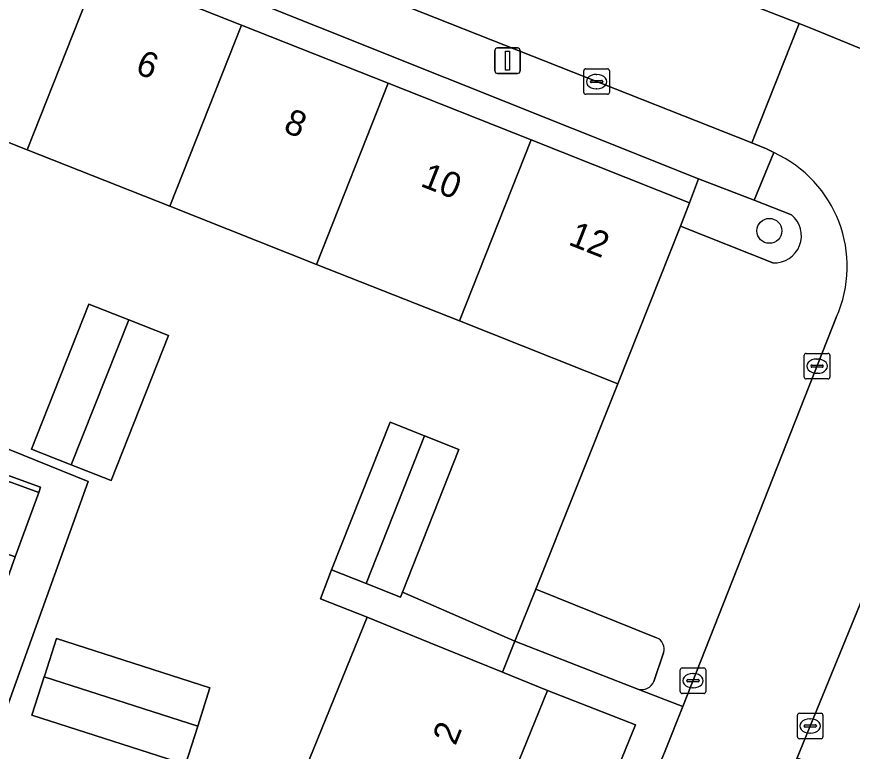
# Model space of a CAD drawing. Extents: x 162803 to 163818, y 381639 to 382475.
# Drawn here: x 163270.75 to 163303.48, y 382091.64 to 382120.41 of the extents above; entities that cross this region are included whole.
import ezdxf

# ---------------------------------------------------------------- set-up
doc = ezdxf.new("R2010")
doc.units = 0
for name, color, linetype in [('IMGEO_Boom', 7, 'Continuous'), ('IMGEO_Erf', 7, 'Continuous'), ('IMGEO_Groenvoorziening', 7, 'Continuous'), ('IMGEO_Kolk', 7, 'Continuous'), ('IMGEO_Lichtmast', 7, 'Continuous'), ('IMGEO_Pand', 7, 'Continuous'), ('IMGEO_Pand_nummerreeks', 7, 'Continuous'), ('IMGEO_Parkeervlak_open', 7, 'Continuous'), ('IMGEO_Rijbaan_lokaal_open', 7, 'Continuous'), ('IMGEO_Voetpad_open', 7, 'Continuous')]:
    doc.layers.add(name, color=color, linetype=linetype)

msp = doc.modelspace()

# ---------------------------------------------------------------- linework, layer by layer
at = {"layer": 'IMGEO_Boom'}
msp.add_circle((163300.229, 382112.027), 0.489, dxfattribs=at)
at = {"layer": 'IMGEO_Erf'}
for points in [[(163262.321, 382126.907), (163268.194, 382124.581), (163273.965, 382122.295), (163279.552, 382120.082), (163285.299, 382117.806), (163290.896, 382115.589), (163297.106, 382113.129), (163297.458, 382114.069), (163262.701, 382127.953)], [(163272.886, 382102.865), (163271.325, 382103.483), (163273.573, 382109.161), (163275.135, 382108.543), (163276.696, 382107.925), (163274.448, 382102.246)], [(163271.346, 382093.059), (163271.827, 382094.558), (163271.85, 382094.628), (163272.309, 382096.058), (163278.319, 382094.128), (163277.837, 382092.629), (163277.356, 382091.13)]]:
    msp.add_lwpolyline(points, close=True, dxfattribs=at)
for points in [[(163281.896, 382090.541), (163284.479, 382096.892), (163282.649, 382097.616), (163283.085, 382098.751), (163285.375, 382104.536), (163286.722, 382104.003), (163288.068, 382103.47), (163285.855, 382097.879), (163290.261, 382095.951), (163291.079, 382097.994), (163294.298, 382106.038), (163288.088, 382108.497), (163282.49, 382110.715), (163276.744, 382112.991), (163271.157, 382115.203), (163265.386, 382117.489), (163259.513, 382119.815), (163257.147, 382113.465), (163256.257, 382111.077), (163255.652, 382109.452), (163273.542, 382102.209), (163264.542, 382077.185)], [(163263.061, 382077.818), (163270.692, 382099.257), (163264.753, 382101.415), (163265.671, 382103.942), (163271.61, 382101.784), (163271.679, 382101.987), (163247.759, 382110.658), (163228.176, 382050.033)], [(163271.043, 382033.994), (163294.991, 382092.68), (163291.538, 382094.021), (163288.955, 382087.669), (163286.596, 382081.871), (163284.277, 382076.17), (163281.998, 382070.565), (163279.759, 382065.061)]]:
    msp.add_lwpolyline(points, dxfattribs=at)
at = {"layer": 'IMGEO_Groenvoorziening'}
msp.add_lwpolyline([(163317.167, 382113.689), (163318.309, 382116.644), (163298.022, 382124.8), (163296.895, 382121.91), (163301.391, 382120.142), (163301.987, 382119.908)], close=True, dxfattribs=at)
for points in [[(163301.094, 382112.658), (163299.627, 382113.234), (163297.458, 382114.069), (163297.106, 382113.129), (163296.744, 382112.215), (163300.365, 382110.775)], [(163295.814, 382096.094), (163291.079, 382097.994), (163290.261, 382095.951), (163295.083, 382094.079)], [(163295.705, 382094.383), (163296.087, 382095.502)]]:
    msp.add_lwpolyline(points, dxfattribs=at)
for centre, radius, start, end in [((163300.422, 382111.836), 1.062, 266.9454, 50.7269), ((163295.614, 382095.643), 0.493, 343.3999, 66.1135), ((163295.227, 382094.573), 0.515, 253.8041, 338.2897)]:
    msp.add_arc(centre, radius, start, end, dxfattribs=at)
at = {"layer": 'IMGEO_Kolk'}
for p, q in [((163292.96, 382117.448), (163292.96, 382118.3)), ((163293.035, 382118.374), (163293.887, 382118.374)), ((163293.961, 382118.3), (163293.961, 382117.448)), ((163293.262, 382117.917), (163293.66, 382117.917)), ((163293.448, 382118.154), (163293.473, 382118.154)), ((163293.219, 382117.868), (163293.219, 382117.88)), ((163293.657, 382117.831), (163293.259, 382117.831)), ((163293.471, 382117.594), (163293.446, 382117.594)), ((163293.703, 382117.88), (163293.703, 382117.868)), ((163293.887, 382117.374), (163293.035, 382117.374)), ((163301.597, 382106.301), (163301.597, 382107.153)), ((163301.672, 382107.227), (163302.524, 382107.227)), ((163302.598, 382107.153), (163302.598, 382106.301)), ((163301.899, 382106.77), (163302.297, 382106.77)), ((163302.085, 382107.007), (163302.11, 382107.007)), ((163301.856, 382106.721), (163301.856, 382106.733)), ((163302.294, 382106.684), (163301.896, 382106.684)), ((163302.108, 382106.447), (163302.083, 382106.447)), ((163302.34, 382106.733), (163302.34, 382106.721)), ((163302.524, 382106.227), (163301.672, 382106.227)), ((163296.738, 382093.982), (163296.738, 382094.834)), ((163296.813, 382094.908), (163297.665, 382094.908)), ((163297.226, 382094.688), (163297.251, 382094.688)), ((163297.739, 382094.834), (163297.739, 382093.982)), ((163296.997, 382094.402), (163296.997, 382094.414)), ((163297.435, 382094.365), (163297.037, 382094.365)), ((163297.04, 382094.451), (163297.438, 382094.451)), ((163297.481, 382094.414), (163297.481, 382094.402)), ((163297.249, 382094.128), (163297.224, 382094.128)), ((163297.665, 382093.908), (163296.813, 382093.908)), ((163301.327, 382092.209), (163301.327, 382093.061)), ((163301.402, 382093.135), (163302.254, 382093.135)), ((163302.328, 382093.061), (163302.328, 382092.209)), ((163301.815, 382092.915), (163301.84, 382092.915)), ((163301.586, 382092.629), (163301.586, 382092.641)), ((163302.024, 382092.592), (163301.626, 382092.592)), ((163301.629, 382092.678), (163302.027, 382092.678)), ((163302.07, 382092.641), (163302.07, 382092.629)), ((163302.254, 382092.135), (163301.402, 382092.135)), ((163301.838, 382092.355), (163301.813, 382092.355))]:
    msp.add_line(p, q, dxfattribs=at)
for points in [[(163292.96, 382117.448), (163292.96, 382118.3)], [(163293.035, 382118.374), (163293.887, 382118.374)], [(163293.961, 382118.3), (163293.961, 382117.448)], [(163293.887, 382117.374), (163293.035, 382117.374)], [(163301.597, 382106.301), (163301.597, 382107.153)], [(163301.672, 382107.227), (163302.524, 382107.227)], [(163302.598, 382107.153), (163302.598, 382106.301)], [(163302.524, 382106.227), (163301.672, 382106.227)], [(163296.738, 382093.982), (163296.738, 382094.834)], [(163296.813, 382094.908), (163297.665, 382094.908)], [(163297.739, 382094.834), (163297.739, 382093.982)], [(163297.665, 382093.908), (163296.813, 382093.908)], [(163301.327, 382092.209), (163301.327, 382093.061)], [(163301.402, 382093.135), (163302.254, 382093.135)], [(163302.328, 382093.061), (163302.328, 382092.209)], [(163302.254, 382092.135), (163301.402, 382092.135)]]:
    msp.add_lwpolyline(points, dxfattribs=at)
for centre, radius, start, end in [((163293.037, 382118.298), 0.0765, 91.552, 178.448), ((163293.037, 382118.298), 0.0765, 91.552, 178.448), ((163293.885, 382118.298), 0.0765, 1.552, 88.448), ((163293.885, 382118.298), 0.0765, 1.552, 88.448), ((163293.259, 382117.877), 0.0403, 85.8775, 175.7526), ((163293.664, 382117.879), 0.0386, 1.7309, 96.639), ((163293.256, 382117.867), 0.0366, 178.938, 274.7102), ((163293.66, 382117.874), 0.043, 264.8664, 352.4533), ((163293.037, 382117.45), 0.0765, 181.552, 268.448), ((163293.037, 382117.45), 0.0765, 181.552, 268.448), ((163293.885, 382117.45), 0.0765, 271.552, 358.448), ((163293.885, 382117.45), 0.0765, 271.552, 358.448), ((163301.674, 382107.151), 0.0765, 91.552, 178.448), ((163301.674, 382107.151), 0.0765, 91.552, 178.448), ((163302.522, 382107.151), 0.0765, 1.552, 88.448), ((163302.522, 382107.151), 0.0765, 1.552, 88.448), ((163301.896, 382106.73), 0.0403, 85.8775, 175.7526), ((163302.301, 382106.732), 0.0386, 1.7309, 96.639), ((163301.893, 382106.72), 0.0366, 178.938, 274.7102), ((163302.297, 382106.727), 0.043, 264.8664, 352.4533), ((163301.674, 382106.303), 0.0765, 181.552, 268.448), ((163301.674, 382106.303), 0.0765, 181.552, 268.448), ((163302.522, 382106.303), 0.0765, 271.552, 358.448), ((163302.522, 382106.303), 0.0765, 271.552, 358.448), ((163296.815, 382094.832), 0.0765, 91.552, 178.448), ((163296.815, 382094.832), 0.0765, 91.552, 178.448), ((163297.663, 382094.832), 0.0765, 1.552, 88.448), ((163297.663, 382094.832), 0.0765, 1.552, 88.448), ((163297.037, 382094.411), 0.0403, 85.8775, 175.7526), ((163297.034, 382094.401), 0.0366, 178.938, 274.7102), ((163297.438, 382094.408), 0.043, 264.8664, 352.4533), ((163297.442, 382094.413), 0.0386, 1.7309, 96.639), ((163296.815, 382093.984), 0.0765, 181.552, 268.448), ((163296.815, 382093.984), 0.0765, 181.552, 268.448), ((163297.663, 382093.984), 0.0765, 271.552, 358.448), ((163297.663, 382093.984), 0.0765, 271.552, 358.448), ((163301.404, 382093.059), 0.0765, 91.552, 178.448), ((163301.404, 382093.059), 0.0765, 91.552, 178.448), ((163302.252, 382093.059), 0.0765, 1.552, 88.448), ((163302.252, 382093.059), 0.0765, 1.552, 88.448), ((163301.626, 382092.638), 0.0403, 85.8775, 175.7526), ((163301.623, 382092.628), 0.0366, 178.938, 274.7102), ((163302.027, 382092.635), 0.043, 264.8664, 352.4533), ((163302.031, 382092.64), 0.0386, 1.7309, 96.639), ((163301.404, 382092.211), 0.0765, 181.552, 268.448), ((163301.404, 382092.211), 0.0765, 181.552, 268.448), ((163302.252, 382092.211), 0.0765, 271.552, 358.448), ((163302.252, 382092.211), 0.0765, 271.552, 358.448)]:
    msp.add_arc(centre, radius, start, end, dxfattribs=at)
for centre, major_axis, ratio, start_param, end_param in [((163293.447, 382117.874), (-0.387, 0.002), 0.722429, 4.712389, 7.853982), ((163293.472, 382117.874), (-0.39, 0.002), 0.717154, 1.570796, 4.712389), ((163302.084, 382106.727), (-0.387, 0.002), 0.722429, 4.712389, 7.853982), ((163302.109, 382106.727), (-0.39, 0.002), 0.717154, 1.570796, 4.712389), ((163297.225, 382094.408), (-0.387, 0.002), 0.722429, 4.712389, 7.853982), ((163297.25, 382094.408), (-0.39, 0.002), 0.717154, 1.570796, 4.712389), ((163301.814, 382092.635), (-0.387, 0.002), 0.722429, 4.712389, 7.853982), ((163301.839, 382092.635), (-0.39, 0.002), 0.717154, 1.570796, 4.712389)]:
    msp.add_ellipse(centre, major_axis=major_axis, ratio=ratio, start_param=start_param, end_param=end_param, dxfattribs=at)
at = {"layer": 'IMGEO_Lichtmast'}
for p, q in [((163289.479, 382118.289), (163289.479, 382119.089)), ((163289.479, 382119.089), (163289.479, 382118.289)), ((163289.579, 382119.189), (163290.369, 382119.189)), ((163290.369, 382119.189), (163289.579, 382119.189)), ((163290.469, 382119.089), (163290.469, 382118.289)), ((163290.469, 382118.289), (163290.469, 382119.089)), ((163290.369, 382118.189), (163289.579, 382118.189)), ((163289.579, 382118.189), (163290.369, 382118.189))]:
    msp.add_line(p, q, dxfattribs=at)
msp.add_lwpolyline([(163289.899, 382119.064), (163290.049, 382119.064), (163290.049, 382118.314), (163289.899, 382118.314), (163289.899, 382119.064)], dxfattribs=at)
for centre, start, end in [((163289.579, 382119.089), 90, 180), ((163289.579, 382119.089), 90, 180), ((163290.369, 382119.089), 0, 90), ((163290.369, 382119.089), 360, 90), ((163289.579, 382118.289), 180, 270), ((163289.579, 382118.289), 180, 270), ((163290.369, 382118.289), 270, 0), ((163290.369, 382118.289), 270, 0)]:
    msp.add_arc(centre, 0.1, start, end, dxfattribs=at)
at = {"layer": 'IMGEO_Pand'}
for points in [[(163271.157, 382115.203), (163273.965, 382122.295), (163268.194, 382124.581), (163265.386, 382117.489)], [(163276.744, 382112.991), (163279.552, 382120.082), (163273.965, 382122.295), (163271.157, 382115.203)], [(163276.744, 382112.991), (163282.49, 382110.715), (163285.299, 382117.806), (163279.552, 382120.082)], [(163290.896, 382115.589), (163285.299, 382117.806), (163282.49, 382110.715), (163288.088, 382108.497)], [(163290.896, 382115.589), (163288.088, 382108.497), (163294.298, 382106.038), (163296.744, 382112.215), (163297.106, 382113.129)], [(163275.135, 382108.543), (163273.573, 382109.161), (163271.325, 382103.483), (163272.886, 382102.865)], [(163275.135, 382108.543), (163272.886, 382102.865), (163274.448, 382102.246), (163276.696, 382107.925)], [(163286.722, 382104.003), (163285.375, 382104.536), (163283.085, 382098.751), (163284.431, 382098.218)], [(163271.61, 382101.784), (163265.671, 382103.942), (163264.753, 382101.415), (163270.692, 382099.257)], [(163288.068, 382103.47), (163286.722, 382104.003), (163284.431, 382098.218), (163285.778, 382097.685), (163285.855, 382097.879)], [(163288.955, 382087.669), (163291.538, 382094.021), (163289.776, 382094.738), (163286.907, 382095.906), (163284.479, 382096.892), (163281.896, 382090.541)], [(163272.309, 382096.058), (163271.85, 382094.628), (163271.827, 382094.558), (163277.837, 382092.629), (163278.319, 382094.128)], [(163271.827, 382094.558), (163271.346, 382093.059), (163277.356, 382091.13), (163277.837, 382092.629)]]:
    msp.add_lwpolyline(points, close=True, dxfattribs=at)
at = {"layer": 'IMGEO_Parkeervlak_open'}
for points in [[(163300.4, 382115.092), (163299.627, 382113.234), (163301.094, 382112.658)], [(163300.365, 382110.775), (163296.744, 382112.215), (163294.298, 382106.038), (163291.079, 382097.994), (163295.814, 382096.094)], [(163295.083, 382094.079), (163296.839, 382093.397), (163302.849, 382108.632)], [(163307.589, 382106.686), (163301.319, 382091.39), (163304.065, 382090.247)], [(163296.087, 382095.502), (163295.705, 382094.383)]]:
    msp.add_lwpolyline(points, dxfattribs=at)
for centre, radius, start, end in [((163298.376, 382110.63), 4.899, 335.9273, 65.5964), ((163300.422, 382111.836), 1.062, 266.9454, 50.7269), ((163295.614, 382095.643), 0.493, 343.3999, 66.1135), ((163295.227, 382094.573), 0.515, 253.8041, 338.2897)]:
    msp.add_arc(centre, radius, start, end, dxfattribs=at)
at = {"layer": 'IMGEO_Rijbaan_lokaal_open'}
msp.add_lwpolyline([(163296.895, 382121.91), (163295.011, 382122.65), (163286.258, 382125.93), (163284.477, 382121.434), (163299.538, 382115.468), (163301.391, 382120.142)], close=True, dxfattribs=at)
for points in [[(163314.353, 382108.821), (163314.573, 382108.734), (163315.105, 382108.523), (163317.167, 382113.689), (163301.987, 382119.908), (163301.391, 382120.142), (163299.538, 382115.468), (163300.116, 382115.239), (163300.4, 382115.092)], [(163302.849, 382108.632), (163296.839, 382093.397), (163296.148, 382091.668), (163295.838, 382090.907), (163298.799, 382089.805), (163299.033, 382090.381), (163299.252, 382090.927)], [(163299.871, 382091.192), (163301.036, 382090.711), (163301.319, 382091.39), (163307.589, 382106.686)]]:
    msp.add_lwpolyline(points, dxfattribs=at)
msp.add_arc((163298.376, 382110.63), 4.899, 335.9273, 65.5964, dxfattribs=at)
at = {"layer": 'IMGEO_Voetpad_open'}
for points in [[(163281.92, 382122.447), (163261.931, 382130.364), (163261.477, 382130.544), (163260.781, 382128.695), (163262.701, 382127.953), (163297.458, 382114.069), (163299.627, 382113.234), (163300.4, 382115.092), (163300.116, 382115.239), (163299.538, 382115.468), (163284.477, 382121.434)], [(163255.652, 382109.452), (163248.285, 382112.285), (163247.759, 382110.658), (163271.679, 382101.987), (163271.61, 382101.784), (163270.692, 382099.257), (163263.061, 382077.818), (163263.496, 382076.874), (163264.542, 382077.185), (163273.542, 382102.209)], [(163285.855, 382097.879), (163285.778, 382097.685), (163284.431, 382098.218), (163283.085, 382098.751), (163282.649, 382097.616), (163284.479, 382096.892), (163286.907, 382095.906), (163289.776, 382094.738), (163290.261, 382095.951)]]:
    msp.add_lwpolyline(points, close=True, dxfattribs=at)
msp.add_lwpolyline([(163272.034, 382032.433), (163275.246, 382040.275), (163276.965, 382044.495), (163282.181, 382057.303), (163283.36, 382060.197), (163289.242, 382074.658), (163293.937, 382086.24), (163295.838, 382090.907), (163296.148, 382091.668), (163296.839, 382093.397), (163295.083, 382094.079), (163290.261, 382095.951), (163289.776, 382094.738), (163291.538, 382094.021), (163294.991, 382092.68), (163271.043, 382033.994), (163269.149, 382034.565), (163268.961, 382034.102), (163268.597, 382033.203), (163261.219, 382014.982), (163260.414, 382012.994), (163263.485, 382011.703), (163263.956, 382012.815)], dxfattribs=at)

# ---------------------------------------------------------------- texts
at = {"layer": 'IMGEO_Pand_nummerreeks'}
for s, rotation, p in [('6', 338.392, (163275.351, 382118.218)), ('8', 338.392, (163281.152, 382115.921)), ('10', 338.392, (163286.521, 382113.793)), ('12', 338.392, (163292.313, 382111.5)), ('2', 67.8672, (163287.93, 382091.837))]:
    msp.add_text(s, height=1, rotation=rotation, dxfattribs=at).set_placement(p)

doc.saveas('drawing.dxf')
